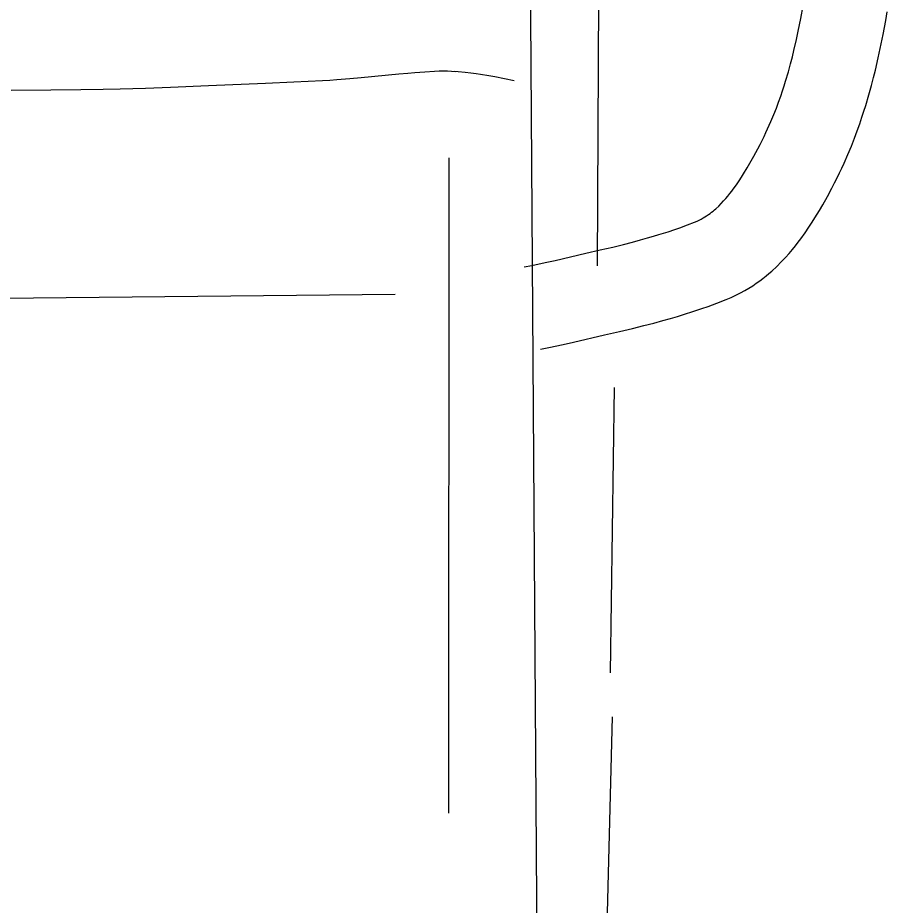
# Model space of a CAD drawing. Extents: x 3146026 to 3183936, y 897894 to 923344.
# Drawn here: x 3160981.9 to 3161293.3, y 910081.6 to 910399.5 of the extents above; entities that cross this region are included whole.
import ezdxf

# ---------------------------------------------------------------- set-up
doc = ezdxf.new("R2010")
doc.units = 0
doc.layers.add('V-ROAD-CNTR', color=7, linetype='Continuous')
doc.layers.add('V-TOPO-SHOR', color=7, linetype='Continuous')

msp = doc.modelspace()

# ---------------------------------------------------------------- linework, layer by layer
at = {"layer": 'V-ROAD-CNTR'}
for points in [[(3161163.05, 910769.47), (3161176.06, 908851.93), (3161185.7, 907303.95)], [(3161163.33, 910310.24), (3161166.06, 910310.78), (3161170.81, 910311.79), (3161174.37, 910312.58), (3161185.35, 910315.11), (3161190.53, 910316.31), (3161194.98, 910317.37), (3161198.82, 910318.31), (3161202.13, 910319.16), (3161205, 910319.93), (3161207.5, 910320.63), (3161209.66, 910321.26), (3161211.5, 910321.82), (3161214.81, 910322.86), (3161217.24, 910323.68), (3161219.01, 910324.3), (3161221.73, 910325.3), (3161224.35, 910326.32), (3161225.21, 910326.68), (3161225.96, 910327.03), (3161226.68, 910327.4), (3161227.36, 910327.77), (3161228.02, 910328.17), (3161228.65, 910328.57), (3161229.26, 910328.98), (3161229.85, 910329.4), (3161230.4, 910329.83), (3161230.94, 910330.26), (3161231.47, 910330.69), (3161231.92, 910331.09), (3161232.96, 910332.06), (3161233.88, 910332.96), (3161234.73, 910333.87), (3161235.53, 910334.76), (3161236.27, 910335.63), (3161236.97, 910336.49), (3161237.61, 910337.32), (3161238.19, 910338.08), (3161239.35, 910339.7), (3161240.33, 910341.13), (3161241.18, 910342.44), (3161241.9, 910343.58), (3161243.21, 910345.75), (3161244.15, 910347.36), (3161245.58, 910349.93), (3161246.99, 910352.54), (3161247.79, 910354.07), (3161248.54, 910355.54), (3161249.24, 910356.97), (3161249.9, 910358.36), (3161250.5, 910359.67), (3161251.67, 910362.33), (3161252.7, 910364.8), (3161253.61, 910367.12), (3161254.43, 910369.31), (3161255.16, 910371.37), (3161255.82, 910373.31), (3161256.41, 910375.14), (3161256.94, 910376.83), (3161257.92, 910380.12), (3161258.71, 910382.99), (3161259.37, 910385.52), (3161259.91, 910387.72), (3161260.84, 910391.7), (3161261.48, 910394.66), (3161262.4, 910399.22), (3161263.27, 910403.81)], [(3161169.15, 910280.81), (3161172.08, 910281.39), (3161177.19, 910282.47), (3161181, 910283.33), (3161192.09, 910285.88), (3161197.37, 910287.1), (3161202.03, 910288.21), (3161206.14, 910289.22), (3161209.76, 910290.15), (3161212.93, 910291), (3161215.72, 910291.78), (3161218.18, 910292.5), (3161220.37, 910293.16), (3161224.11, 910294.34), (3161226.96, 910295.29), (3161229.13, 910296.06), (3161232.34, 910297.23), (3161235.63, 910298.51), (3161237.4, 910299.26), (3161239.14, 910300.07), (3161240.77, 910300.91), (3161242.32, 910301.76), (3161243.77, 910302.63), (3161245.14, 910303.51), (3161246.44, 910304.38), (3161247.66, 910305.26), (3161248.81, 910306.14), (3161249.91, 910307.01), (3161250.94, 910307.87), (3161251.97, 910308.77), (3161253.73, 910310.39), (3161255.36, 910312.02), (3161256.83, 910313.57), (3161258.15, 910315.06), (3161259.35, 910316.47), (3161260.43, 910317.8), (3161261.42, 910319.06), (3161262.35, 910320.3), (3161263.93, 910322.5), (3161265.29, 910324.49), (3161266.43, 910326.25), (3161267.42, 910327.81), (3161269.02, 910330.45), (3161270.21, 910332.5), (3161271.88, 910335.48), (3161273.49, 910338.47), (3161274.47, 910340.35), (3161275.39, 910342.17), (3161276.26, 910343.95), (3161277.08, 910345.66), (3161277.86, 910347.36), (3161279.26, 910350.53), (3161280.51, 910353.55), (3161281.62, 910356.38), (3161282.61, 910359.03), (3161283.5, 910361.51), (3161284.29, 910363.84), (3161285, 910366.02), (3161285.65, 910368.1), (3161286.76, 910371.88), (3161287.69, 910375.22), (3161288.44, 910378.14), (3161289.08, 910380.72), (3161290.11, 910385.13), (3161290.84, 910388.5), (3161291.85, 910393.47), (3161292.79, 910398.46), (3161293.34, 910401.63)], [(3160979.53, 910373.54), (3160993.76, 910373.62), (3161004.46, 910373.75), (3161012.5, 910373.89), (3161018.55, 910374.02), (3161027.6, 910374.28), (3161036.65, 910374.61), (3161050.25, 910375.17), (3161070.61, 910376.05), (3161080.81, 910376.53), (3161091.04, 910377.02), (3161093.69, 910377.17), (3161096.22, 910377.34), (3161100.83, 910377.7), (3161104.84, 910378.06), (3161118.39, 910379.4), (3161121.66, 910379.7), (3161124.07, 910379.9), (3161127.68, 910380.17), (3161131.2, 910380.37), (3161132.85, 910380.43), (3161134.38, 910380.45), (3161135.83, 910380.43), (3161137.2, 910380.38), (3161138.62, 910380.3)], [(3161138.39, 910380.32), (3161139.69, 910380.23), (3161142.1, 910380.01), (3161144.18, 910379.77), (3161146.03, 910379.53), (3161147.64, 910379.29), (3161150.61, 910378.8), (3161152.8, 910378.4), (3161156.22, 910377.73), (3161159.74, 910377)]]:
    msp.add_lwpolyline(points, dxfattribs=at)
at = {"layer": 'V-TOPO-SHOR'}
for p, q in [((3161189.59, 910310.57), (3161190.25, 910473.07)), ((3161136.28, 910114.55), (3161136.43, 910349.29)), ((3161194.18, 910164.79), (3161195.66, 910267.07)), ((3161191.55, 910019.2), (3161194.97, 910149.12))]:
    msp.add_line(p, q, dxfattribs=at)
msp.add_lwpolyline([(3160604.5, 910309.11), (3160610.29, 910300.53), (3160622.2, 910295.41), (3161117.09, 910300.44)], dxfattribs=at)

doc.saveas('drawing.dxf')
